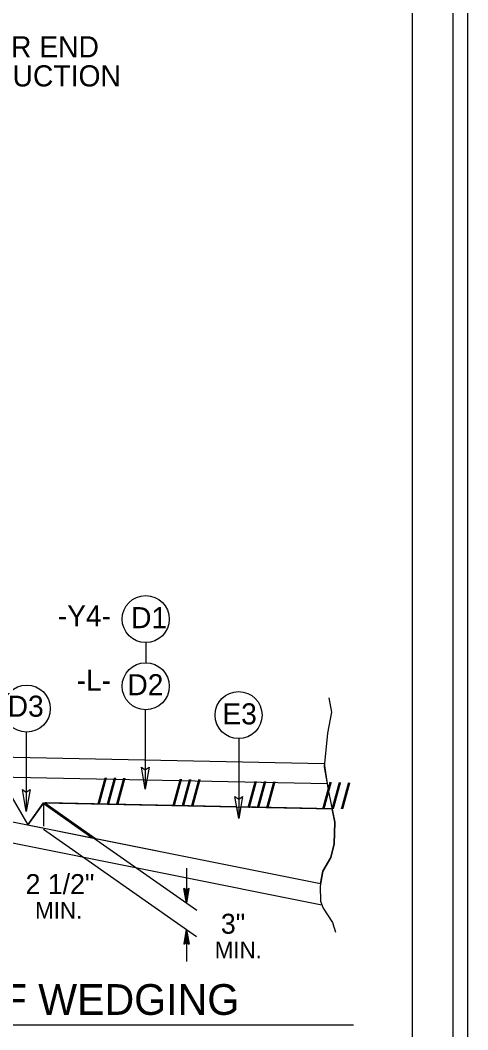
# Model space of a CAD drawing. Extents: x 1904401 to 1905163, y 193929 to 194736.
# Drawn here: x 1905020 to 1905047.5, y 194606.9 to 194669 of the extents above; entities that cross this region are included whole.
import ezdxf

# ---------------------------------------------------------------- set-up
doc = ezdxf.new("R2010")
doc.units = 0
for name, color, linetype in [('Old_Level_1', 7, 'Continuous'), ('Old_Level_11', 7, 'Continuous'), ('Old_Level_20', 7, 'Continuous'), ('Old_Level_21', 7, 'Continuous'), ('Prop Lane Arrow CELL', 7, 'Continuous'), ('Prop Shade Medium', 7, 'Continuous'), ('Sheet Plot Border Inside CELL', 7, 'Continuous'), ('Sheet Plot Border Outside CELL', 7, 'Continuous'), ('Sheet Typical CELL', 7, 'Continuous')]:
    doc.layers.add(name, color=color, linetype=linetype)

msp = doc.modelspace()

# ---------------------------------------------------------------- linework, layer by layer
at = {"layer": 'Old_Level_1'}
for p, q in [((1905018.726, 194622.408), (1905020.444, 194619.464)), ((1905007.996, 194620.653), (1905038.521, 194614.547)), ((1905020.446, 194619.464), (1905021.408, 194620.816)), ((1905021.408, 194620.816), (1905039.145, 194620.461)), ((1905021.408, 194620.816), (1905021.408, 194619.378)), ((1905021.409, 194620.816), (1905030.84, 194614.211)), ((1905020.444, 194619.464), (1905024.498, 194618.653)), ((1905021.408, 194619.191), (1905030.824, 194612.595)), ((1905030.202, 194616.792), (1905030.202, 194614.659)), ((1905030.202, 194614.659), (1905030.043, 194615.561)), ((1905030.202, 194615.444), (1905030.043, 194615.561)), ((1905030.202, 194614.659), (1905030.066, 194615.544)), ((1905030.088, 194615.528), (1905030.202, 194614.659)), ((1905030.202, 194614.659), (1905030.11, 194615.512)), ((1905030.133, 194615.494), (1905030.202, 194614.659)), ((1905030.202, 194614.659), (1905030.156, 194615.478)), ((1905030.178, 194615.46), (1905030.202, 194614.659)), ((1905030.202, 194614.659), (1905030.36, 194615.561)), ((1905030.36, 194615.561), (1905030.202, 194615.444)), ((1905030.337, 194615.544), (1905030.202, 194614.659)), ((1905030.202, 194614.659), (1905030.315, 194615.528)), ((1905030.292, 194615.512), (1905030.202, 194614.659)), ((1905030.202, 194614.659), (1905030.269, 194615.494)), ((1905030.247, 194615.478), (1905030.202, 194614.659)), ((1905030.202, 194614.659), (1905030.224, 194615.46)), ((1905030.202, 194615.444), (1905030.202, 194614.659)), ((1905030.202, 194613.032), (1905030.043, 194612.13)), ((1905030.066, 194612.147), (1905030.202, 194613.032)), ((1905030.202, 194613.032), (1905030.088, 194612.164)), ((1905030.11, 194612.181), (1905030.202, 194613.032)), ((1905030.202, 194613.032), (1905030.133, 194612.198)), ((1905030.156, 194612.215), (1905030.202, 194613.032)), ((1905030.202, 194613.032), (1905030.178, 194612.23)), ((1905030.202, 194613.032), (1905030.202, 194611.052)), ((1905030.202, 194613.032), (1905030.36, 194612.13)), ((1905030.202, 194612.249), (1905030.202, 194613.032)), ((1905030.224, 194612.23), (1905030.202, 194613.032)), ((1905030.202, 194613.032), (1905030.247, 194612.215)), ((1905030.269, 194612.198), (1905030.202, 194613.032)), ((1905030.202, 194613.032), (1905030.292, 194612.181)), ((1905030.315, 194612.164), (1905030.202, 194613.032)), ((1905030.202, 194613.032), (1905030.337, 194612.147)), ((1905030.043, 194612.13), (1905030.202, 194612.249)), ((1905030.202, 194612.249), (1905030.36, 194612.13))]:
    msp.add_line(p, q, dxfattribs=at)
msp.add_lwpolyline([(1905038.956, 194627.289), (1905039.119, 194626.39), (1905038.874, 194625.112), (1905038.657, 194623.043), (1905038.956, 194621.41), (1905039.31, 194619.641), (1905039.283, 194618.307), (1905039.064, 194617.464), (1905038.574, 194616.619), (1905038.412, 194615.694), (1905038.438, 194614.769), (1905038.602, 194614.332), (1905039.172, 194613.461), (1905039.363, 194612.862)], dxfattribs=at)
at = {"layer": 'Old_Level_11'}
for p, q in [((1905027.692, 194630.674), (1905027.692, 194629.442)), ((1905027.666, 194626.549), (1905027.666, 194621.671)), ((1905020.35, 194625.17), (1905020.35, 194620.292)), ((1905033.413, 194624.77), (1905033.413, 194619.865)), ((1905007.984, 194623.852), (1905038.671, 194623.239)), ((1905007.987, 194623.852), (1905038.671, 194623.239)), ((1905038.671, 194623.239), (1905038.847, 194622.007)), ((1905010.699, 194622.57), (1905038.847, 194622.007)), ((1905007.939, 194621.966), (1905038.442, 194615.864)), ((1904976.866, 194607.166), (1905040.469, 194607.166))]:
    msp.add_line(p, q, dxfattribs=at)
for points in [[(1905027.896, 194623.01), (1905027.666, 194621.671), (1905027.428, 194623.018), (1905027.666, 194622.846)], [(1905020.581, 194621.632), (1905020.35, 194620.292), (1905020.112, 194621.639), (1905020.35, 194621.468)], [(1905033.643, 194621.204), (1905033.413, 194619.865), (1905033.175, 194621.212), (1905033.413, 194621.041)]]:
    msp.add_lwpolyline(points, close=True, dxfattribs=at)
for centre in [(1905027.692, 194632.121), (1905027.692, 194627.996), (1905020.377, 194626.617), (1905033.399, 194626.217)]:
    msp.add_circle(centre, 1.447, dxfattribs=at)
at = {"layer": 'Prop Shade Medium'}
for p, q in [((1905021.601, 194620.815), (1905021.495, 194620.814)), ((1905021.495, 194620.814), (1905024.613, 194618.631)), ((1905033.287, 194620.578), (1905021.601, 194620.815)), ((1905039.145, 194620.461), (1905033.535, 194620.573)), ((1905024.613, 194618.631), (1905024.613, 194618.631)), ((1905024.613, 194618.631), (1905024.613, 194618.631)), ((1905024.613, 194618.631), (1905024.613, 194618.631)), ((1905024.613, 194618.631), (1905024.613, 194618.631)), ((1905024.613, 194618.631), (1905024.613, 194618.631)), ((1905024.613, 194618.631), (1905024.613, 194618.631)), ((1905024.613, 194618.631), (1905038.442, 194615.864)), ((1905038.442, 194615.864), (1905038.574, 194616.619)), ((1905038.442, 194615.864), (1905038.442, 194615.864))]:
    msp.add_line(p, q, dxfattribs=at)
msp.add_lwpolyline([(1905021.38, 194620.778), (1905020.446, 194619.464), (1905024.38, 194618.677)], close=True, dxfattribs=at)
for points in [[(1905033.535, 194620.573), (1905033.413, 194619.865), (1905033.287, 194620.578)], [(1905038.574, 194616.619), (1905039.064, 194617.464), (1905039.283, 194618.307), (1905039.31, 194619.641), (1905039.145, 194620.461)]]:
    msp.add_lwpolyline(points, dxfattribs=at)
at = {"layer": 'Sheet Plot Border Inside CELL'}
msp.add_lwpolyline([(1905046.592, 194709.705), (1904713.292, 194709.705), (1904713.292, 194498.685), (1905046.592, 194498.685)], close=True, dxfattribs=at)
at = {"layer": 'Sheet Plot Border Outside CELL'}
msp.add_lwpolyline([(1905047.492, 194714.195), (1904710.692, 194714.195), (1904710.692, 194494.195), (1905047.492, 194494.195)], close=True, dxfattribs=at)
at = {"layer": 'Sheet Typical CELL'}
msp.add_lwpolyline([(1905044.092, 194709.195), (1904744.092, 194709.195), (1904744.092, 194499.195), (1905044.092, 194499.195)], close=True, dxfattribs=at)

# ---------------------------------------------------------------- texts
at = {"layer": 'Old_Level_1'}
for height, rotation, p in [(1.5383, 358.85527, (1905024.713, 194620.767)), (1.5382, 358.85361, (1905029.327, 194620.672)), (1.5388, 358.85537, (1905033.935, 194620.537)), (1.5388, 358.85371, (1905038.534, 194620.483))]:
    msp.add_text('/// ', height=height, rotation=rotation, dxfattribs=at).set_placement(p)
at = {"layer": 'Old_Level_20'}
for s, p in [('-Y4-', (1905022.287, 194631.68)), ('-L-', (1905023.446, 194627.714))]:
    msp.add_text(s, height=1.2949, rotation=360, dxfattribs=at).set_placement(p)
for s, height, p in [('D1', 1.2949, (1905026.793, 194631.565)), ('D2', 1.2949, (1905026.567, 194627.44)), ('D3', 1.2949, (1905019.207, 194626.118)), ('E3', 1.2949, (1905032.405, 194625.647)), ('2 1/2"', 1.2268, (1905020.307, 194615.209)), ('3"', 1.2268, (1905032.314, 194612.771))]:
    msp.add_text(s, height=height, dxfattribs=at).set_placement(p)
at = {"layer": 'Old_Level_21'}
for s, height, p in [('MIN.', 1.0252, (1905020.895, 194613.699)), ('MIN.', 1.0252, (1905031.938, 194611.263)), ('DETAIL SHOWING METHOD OF WEDGING', 1.89, (1904982.614, 194607.778))]:
    msp.add_text(s, height=height, dxfattribs=at).set_placement(p)
at = {"layer": 'Prop Lane Arrow CELL'}
for s, p in [('BEGIN OR END', (1905012.164, 194666.676)), ('CONSTRUCTION', (1905012.164, 194664.889))]:
    msp.add_text(s, height=1.3, dxfattribs=at).set_placement(p)

doc.saveas('drawing.dxf')
